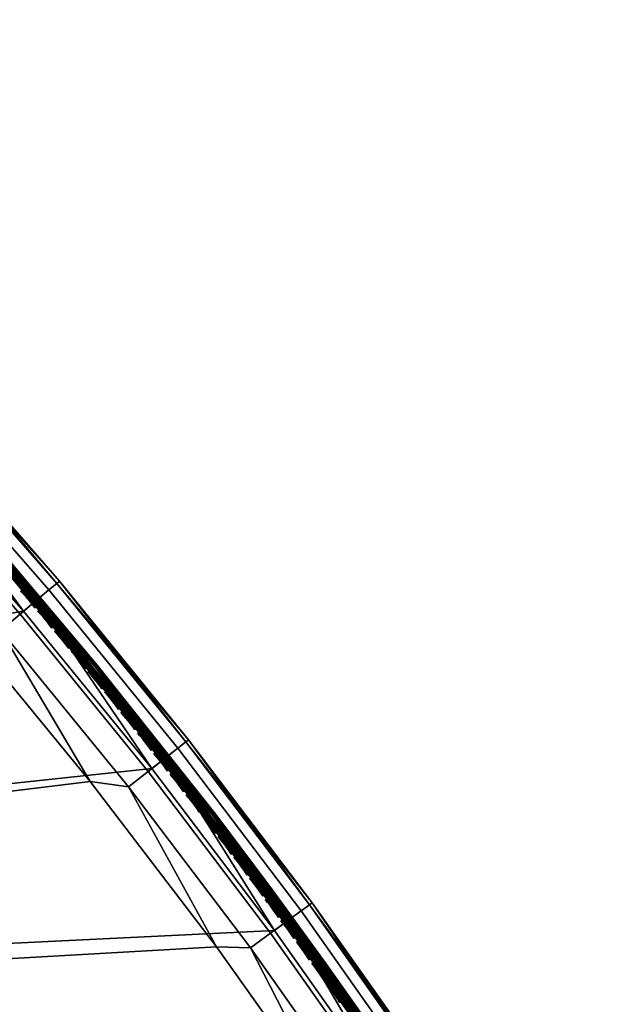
# Model space of a CAD drawing. Header units: inches. Extents: x 0 to 54.6, y -45.5 to 0.
# Tile 438 of 439: x 47.7 to 54.2, y -26.9 to -16.4. Entities that reach past the tile are written whole.
import ezdxf

# ---------------------------------------------------------------- set-up
doc = ezdxf.new("R2010")
doc.units = ezdxf.units.IN
doc.header["$LTSCALE"] = 0.03937
doc.header["$MEASUREMENT"] = 0
for name, color, linetype in [('A-FURN-3-ST', 151, 'Continuous'), ('A-FURN-3-ST-SEAM', 250, 'Continuous'), ('A-FURN-3-STITCH', 15, 'Continuous')]:
    doc.layers.add(name, color=color, linetype=linetype)

msp = doc.modelspace()

# ---------------------------------------------------------------- meshes
at = {"layer": 'A-FURN-3-ST'}
mesh = msp.add_polyface(dxfattribs=at)
corners = [(24.402, -31.097, 17.963), (25.937, -31.96, 18), (24.575, -30.871, 18), (52.331, -29.938, 18), (23.167, -29.841, 18), (21.716, -28.874, 18), (51.113, -28.084, 18), (20.225, -27.969, 18), (49.829, -26.276, 18), (48.481, -24.514, 18), (47.072, -22.802, 18), (45.601, -21.142, 18), (44.073, -19.535, 18), (42.487, -17.984, 18), (40.847, -16.491, 18), (39.155, -15.057, 18), (37.412, -13.685, 18), (35.622, -12.377, 18), (18.696, -27.13, 18), (33.785, -11.133, 18), (31.905, -9.956, 18), (42.081, -16.115, 5.5), (42.055, -16.143, 5.309), (40.431, -14.685, 5.5), (40.11, -15.069, 5), (40.233, -14.922, 5.038), (41.746, -16.487, 5), (41.874, -16.344, 5.038), (41.983, -16.224, 5.146), (40.337, -14.798, 5.146), (41.536, -16.722, 17.963), (39.908, -15.311, 17.963), (42.056, -16.143, 17.185), (42.081, -16.115, 16.9), (40.407, -14.714, 17.185), (40.337, -14.798, 17.45), (41.982, -16.224, 17.45), (40.225, -14.933, 17.678), (41.865, -16.355, 17.678), (40.079, -15.107, 17.853), (41.713, -16.524, 17.853), (24.21, -31.347, 5), (22.823, -30.333, 5), (54.001, -31.534, 5), (52.879, -29.682, 5), (21.394, -29.38, 5), (19.925, -28.489, 5), (51.693, -27.871, 5), (18.419, -27.662, 5), (50.446, -26.102, 5), (49.138, -24.377, 5), (47.77, -22.698, 5), (46.346, -21.068, 5), (44.866, -19.488, 5), (16.879, -26.901, 5), (43.332, -17.96, 5), (38.426, -13.708, 5), (36.696, -12.407, 5), (34.922, -11.167, 5), (33.106, -9.988, 5)]
mesh.append_faces([[corners[k] for k in face] for face in [(0, 1, 2), (2, 3, 4), (4, 3, 5), (5, 6, 7), (7, 6, 8), (7, 8, 9), (9, 10, 7), (7, 10, 11), (7, 11, 12), (12, 13, 7), (7, 13, 14), (7, 14, 15), (15, 16, 7), (7, 16, 17), (7, 17, 18), (18, 17, 19), (18, 19, 20), (21, 22, 23), (24, 25, 26), (26, 25, 27), (28, 27, 25, 29), (14, 30, 31), (14, 31, 15), (32, 33, 34), (32, 34, 35, 36), (36, 35, 37, 38), (38, 37, 39, 40), (40, 39, 31, 30), (41, 42, 43), (44, 42, 45), (44, 45, 46), (44, 46, 47), (47, 46, 48), (47, 48, 49), (49, 48, 50), (50, 48, 51), (51, 48, 52), (52, 48, 53), (53, 48, 54), (53, 54, 55), (55, 54, 26), (26, 54, 24), (24, 54, 56), (56, 54, 57), (57, 54, 58), (58, 54, 59)]])
mesh = msp.add_polyface(dxfattribs=at)
corners = [(50.85, -25.807, 5.5), (50.819, -25.83, 5.309), (49.531, -24.068, 5.5), (49.501, -24.092, 5.309), (48.153, -22.376, 5.5), (48.124, -22.401, 5.309), (46.717, -20.733, 5.5), (46.689, -20.758, 5.309), (46.346, -21.068, 5), (45.003, -19.355, 5.038), (46.488, -20.94, 5.038), (47.77, -22.698, 5), (47.917, -22.575, 5.038), (49.138, -24.377, 5), (49.288, -24.259, 5.038), (50.446, -26.102, 5), (50.731, -25.893, 5.146), (50.6, -25.989, 5.038), (49.416, -24.159, 5.146), (48.041, -22.471, 5.146), (46.608, -20.831, 5.146), (50.85, -25.807, 16.9), (49.531, -24.068, 16.9), (48.153, -22.376, 16.9), (46.717, -20.733, 16.9), (49.829, -26.276, 18), (48.89, -24.572, 17.963), (48.481, -24.514, 18), (47.53, -22.902, 17.963), (47.072, -22.802, 18), (46.113, -21.28, 17.963), (45.601, -21.142, 18), (44.64, -19.708, 17.963), (50.82, -25.829, 17.185), (49.502, -24.092, 17.185), (49.415, -24.16, 17.45), (50.731, -25.894, 17.45), (49.278, -24.268, 17.678), (50.59, -25.997, 17.678), (49.099, -24.408, 17.853), (50.406, -26.132, 17.853), (48.124, -22.401, 17.185), (48.04, -22.471, 17.45), (47.907, -22.584, 17.678), (47.733, -22.731, 17.853), (46.689, -20.758, 17.185), (46.608, -20.832, 17.45), (46.478, -20.949, 17.678), (46.309, -21.102, 17.853)]
mesh.append_faces([[corners[k] for k in face] for face in [(0, 1, 2), (2, 1, 3), (2, 3, 4), (4, 3, 5), (4, 5, 6), (6, 5, 7), (8, 9, 10), (8, 10, 11), (11, 10, 12), (11, 12, 13), (13, 12, 14), (13, 14, 15), (16, 17, 14, 18), (18, 14, 12, 19), (19, 12, 10, 20), (1, 16, 18, 3), (3, 18, 19, 5), (5, 19, 20, 7), (21, 0, 22), (22, 0, 2), (22, 2, 23), (23, 2, 4), (23, 4, 24), (24, 4, 6), (25, 26, 27), (27, 26, 28), (27, 28, 29), (29, 28, 30), (29, 30, 31), (31, 30, 32), (33, 34, 35, 36), (36, 35, 37, 38), (38, 37, 39, 40), (21, 22, 34), (34, 22, 41), (34, 41, 42, 35), (35, 42, 43, 37), (37, 43, 44, 39), (39, 44, 28, 26), (22, 23, 41), (41, 23, 45), (41, 45, 46, 42), (42, 46, 47, 43), (43, 47, 48, 44), (44, 48, 30, 28), (23, 24, 45)]])
mesh = msp.add_polyface(dxfattribs=at)
corners = [(24.575, -30.871, 18), (53.482, -31.834, 18), (52.331, -29.938, 18), (21.716, -28.874, 18), (51.113, -28.084, 18), (53.303, -29.417, 5.5), (53.27, -29.437, 5.309), (52.107, -27.591, 5.5), (52.076, -27.612, 5.309), (50.85, -25.807, 5.5), (50.819, -25.83, 5.309), (50.446, -26.102, 5), (49.288, -24.259, 5.038), (50.6, -25.989, 5.038), (51.693, -27.871, 5), (51.852, -27.764, 5.038), (52.879, -29.682, 5), (53.041, -29.581, 5.038), (54.001, -31.534, 5), (54.167, -31.438, 5.038), (53.178, -29.494, 5.146), (51.986, -27.673, 5.146), (50.731, -25.893, 5.146), (53.303, -29.417, 16.9), (52.107, -27.591, 16.9), (50.85, -25.807, 16.9), (53.667, -31.726, 17.979), (52.613, -29.851, 17.963), (51.433, -28.049, 17.963), (52.837, -29.71, 17.853), (51.653, -27.9, 17.853), (53.03, -29.588, 17.678), (51.841, -27.772, 17.678), (53.178, -29.495, 17.45), (51.986, -27.674, 17.45), (53.271, -29.437, 17.185), (52.076, -27.612, 17.185), (53.846, -31.623, 17.916), (54.01, -31.528, 17.814), (50.82, -25.829, 17.185), (50.731, -25.894, 17.45), (50.59, -25.997, 17.678), (50.406, -26.132, 17.853), (50.192, -26.289, 17.963), (49.829, -26.276, 18), (48.89, -24.572, 17.963), (49.502, -24.092, 17.185), (49.099, -24.408, 17.853), (22.823, -30.333, 5)]
mesh.append_faces([[corners[k] for k in face] for face in [(0, 1, 2), (3, 2, 4), (5, 6, 7), (7, 6, 8), (7, 8, 9), (9, 8, 10), (11, 12, 13), (11, 13, 14), (14, 13, 15), (14, 15, 16), (16, 15, 17), (16, 17, 18), (19, 17, 20), (20, 17, 15, 21), (21, 15, 13, 22), (8, 6, 20, 21), (8, 21, 22, 10), (23, 5, 24), (24, 5, 7), (24, 7, 25), (25, 7, 9), (1, 26, 2), (2, 26, 27), (2, 27, 28), (28, 27, 29, 30), (30, 29, 31, 32), (32, 31, 33, 34), (34, 33, 35, 36), (36, 35, 23), (26, 37, 27), (27, 37, 29), (29, 38, 31), (23, 24, 36), (36, 24, 39), (36, 39, 40, 34), (34, 40, 41, 32), (32, 41, 42, 30), (30, 42, 43, 28), (28, 43, 4), (4, 43, 44), (44, 43, 45), (24, 25, 39), (39, 25, 46), (42, 47, 45, 43), (4, 2, 28), (18, 48, 16)]])
at = {"layer": 'A-FURN-3-ST-SEAM'}
mesh = msp.add_polyface(dxfattribs=at)
corners = [(44.996, -19.361, 17.727), (45.834, -20.269, 17.721), (46.481, -20.945, 17.727), (47.195, -21.777, 17.721), (47.909, -22.58, 17.727), (48.499, -23.32, 17.721), (49.28, -24.264, 17.727), (49.746, -24.895, 17.721), (49.246, -24.29, 17.671), (49.728, -24.909, 17.69), (48.481, -23.334, 17.69), (47.876, -22.608, 17.671), (47.177, -21.792, 17.69), (46.449, -20.974, 17.671), (45.817, -20.285, 17.69), (44.965, -19.391, 17.671), (45.823, -20.279, 17.708), (47.184, -21.786, 17.708), (48.488, -23.329, 17.708), (49.734, -24.903, 17.708), (46.49, -20.936, 17.628), (45.878, -20.228, 17.642), (47.241, -21.737, 17.642), (47.919, -22.572, 17.628), (48.546, -23.282, 17.642), (49.291, -24.255, 17.628), (49.794, -24.858, 17.642), (50.603, -25.986, 17.628), (50.592, -25.994, 17.727), (49.782, -24.867, 17.723), (48.534, -23.291, 17.723), (47.229, -21.747, 17.723), (45.867, -20.238, 17.723), (45.885, -20.222, 17.702), (47.247, -21.732, 17.702), (48.553, -23.276, 17.702), (49.801, -24.853, 17.702), (45.889, -20.218, 17.671), (47.251, -21.728, 17.671), (48.557, -23.273, 17.671), (49.806, -24.849, 17.671), (45.821, -20.281, 17.652), (47.181, -21.789, 17.652), (48.485, -23.331, 17.652), (49.732, -24.905, 17.652), (49.756, -24.887, 17.629), (48.509, -23.312, 17.629), (47.204, -21.769, 17.629), (45.843, -20.26, 17.629), (45.006, -19.352, 17.628), (45.83, -20.272, 17.638), (47.191, -21.78, 17.638), (48.496, -23.323, 17.638), (49.742, -24.898, 17.638)]
mesh.append_faces([[corners[k] for k in face] for face in [(0, 1, 2), (2, 1, 3), (2, 3, 4), (4, 3, 5), (4, 5, 6), (6, 5, 7), (8, 9, 10), (8, 10, 11), (11, 10, 12), (11, 12, 13), (13, 12, 14), (13, 14, 15), (16, 14, 12, 17), (17, 12, 10, 18), (18, 10, 9, 19), (1, 16, 17, 3), (3, 17, 18, 5), (5, 18, 19, 7), (20, 21, 22), (20, 22, 23), (23, 22, 24), (23, 24, 25), (25, 24, 26), (25, 26, 27), (28, 29, 6), (6, 29, 30), (6, 30, 4), (4, 30, 31), (4, 31, 2), (2, 31, 32), (2, 32, 0), (33, 32, 31, 34), (34, 31, 30, 35), (35, 30, 29, 36), (37, 33, 34, 38), (38, 34, 35, 39), (39, 35, 36, 40), (21, 37, 38, 22), (22, 38, 39, 24), (24, 39, 40, 26), (15, 41, 13), (13, 41, 42), (13, 42, 11), (11, 42, 43), (11, 43, 8), (8, 43, 44), (27, 45, 25), (25, 45, 46), (25, 46, 23), (23, 46, 47), (23, 47, 20), (20, 47, 48), (20, 48, 49), (50, 48, 47, 51), (51, 47, 46, 52), (52, 46, 45, 53), (41, 50, 51, 42), (42, 51, 52, 43), (43, 52, 53, 44)]])
mesh = msp.add_polyface(dxfattribs=at)
corners = [(49.28, -24.264, 17.727), (49.746, -24.895, 17.721), (50.592, -25.994, 17.727), (50.934, -26.498, 17.721), (51.843, -27.768, 17.727), (52.063, -28.127, 17.721), (53.032, -29.585, 17.727), (52.996, -29.607, 17.671), (52.044, -28.14, 17.69), (51.808, -27.792, 17.671), (50.915, -26.511, 17.69), (50.557, -26.019, 17.671), (49.728, -24.909, 17.69), (49.246, -24.29, 17.671), (49.734, -24.903, 17.708), (50.922, -26.507, 17.708), (52.051, -28.135, 17.708), (50.603, -25.986, 17.628), (49.794, -24.858, 17.642), (50.396, -25.657, 17.642), (50.984, -26.463, 17.642), (50.408, -25.649, 17.671), (50.995, -26.455, 17.671), (50.403, -25.652, 17.702), (50.99, -26.458, 17.702), (50.384, -25.666, 17.723), (50.971, -26.472, 17.723), (49.782, -24.867, 17.723), (51.544, -27.284, 17.723), (51.563, -27.271, 17.702), (51.568, -27.267, 17.671), (51.556, -27.275, 17.642), (51.854, -27.76, 17.628), (52.114, -28.094, 17.642), (52.656, -28.918, 17.642), (52.126, -28.086, 17.671), (52.668, -28.91, 17.671), (52.121, -28.089, 17.702), (52.663, -28.913, 17.702), (52.101, -28.102, 17.723), (52.643, -28.926, 17.723), (53.044, -29.577, 17.628), (49.801, -24.853, 17.702), (49.806, -24.849, 17.671), (49.732, -24.905, 17.652), (50.92, -26.508, 17.652), (52.048, -28.137, 17.652), (52.59, -28.96, 17.652), (52.059, -28.13, 17.638), (52.601, -28.953, 17.638), (52.074, -28.12, 17.629), (52.616, -28.944, 17.629), (50.945, -26.491, 17.629), (49.756, -24.887, 17.629), (49.742, -24.898, 17.638), (50.93, -26.501, 17.638)]
mesh.append_faces([[corners[k] for k in face] for face in [(0, 1, 2), (2, 1, 3), (2, 3, 4), (4, 3, 5), (4, 5, 6), (7, 8, 9), (9, 8, 10), (9, 10, 11), (11, 10, 12), (11, 12, 13), (14, 12, 10, 15), (15, 10, 8, 16), (1, 14, 15, 3), (3, 15, 16, 5), (17, 18, 19), (17, 19, 20), (20, 19, 21, 22), (22, 21, 23, 24), (24, 23, 25, 26), (26, 25, 2), (2, 25, 27), (2, 4, 26), (26, 4, 28), (26, 28, 29, 24), (24, 29, 30, 22), (22, 30, 31, 20), (20, 31, 32), (32, 31, 33), (32, 33, 34), (34, 33, 35, 36), (36, 35, 37, 38), (38, 37, 39, 40), (40, 39, 4), (4, 39, 28), (4, 6, 40), (41, 32, 34), (32, 17, 20), (42, 27, 25, 23), (43, 42, 23, 21), (18, 43, 21, 19), (39, 37, 29, 28), (37, 35, 30, 29), (35, 33, 31, 30), (13, 44, 11), (11, 44, 45), (11, 45, 9), (9, 45, 46), (9, 46, 47), (47, 46, 48, 49), (49, 48, 50, 51), (51, 50, 32), (32, 50, 52), (32, 52, 17), (17, 52, 53), (32, 41, 51), (54, 53, 52, 55), (55, 52, 50, 48), (44, 54, 55, 45), (45, 55, 48, 46)]])
at = {"layer": 'A-FURN-3-STITCH'}
mesh = msp.add_polyface(dxfattribs=at)
corners = [(47.891, -22.663, 17.725), (47.869, -22.632, 17.732), (47.872, -22.629, 17.735), (47.893, -22.662, 17.724), (47.876, -22.626, 17.733), (47.897, -22.659, 17.722), (47.876, -22.626, 17.728), (47.899, -22.657, 17.721), (47.845, -22.601, 17.736), (47.848, -22.599, 17.739), (47.852, -22.596, 17.737), (47.853, -22.595, 17.732), (47.821, -22.571, 17.737), (47.824, -22.568, 17.74), (47.827, -22.565, 17.738), (47.828, -22.565, 17.733), (47.795, -22.542, 17.736), (47.798, -22.539, 17.739), (47.802, -22.536, 17.737), (47.802, -22.535, 17.731), (47.768, -22.513, 17.731), (47.772, -22.51, 17.734), (47.775, -22.507, 17.732), (47.776, -22.507, 17.727), (47.741, -22.486, 17.724), (47.743, -22.484, 17.723), (47.747, -22.481, 17.721), (47.749, -22.48, 17.72), (48.049, -22.847, 17.732), (48.025, -22.816, 17.736), (48.029, -22.813, 17.739), (48.052, -22.844, 17.735), (48.032, -22.81, 17.737), (48.056, -22.841, 17.733), (48.033, -22.81, 17.732), (48.056, -22.84, 17.728), (48.001, -22.785, 17.737), (48.004, -22.783, 17.74), (48.008, -22.779, 17.738), (48.008, -22.779, 17.733), (47.975, -22.756, 17.736), (47.979, -22.753, 17.739), (47.982, -22.75, 17.737), (47.983, -22.75, 17.731), (47.949, -22.727, 17.731), (47.952, -22.724, 17.734), (47.956, -22.721, 17.732), (47.956, -22.721, 17.727), (47.922, -22.7, 17.724), (47.924, -22.698, 17.723), (47.928, -22.695, 17.721), (47.929, -22.694, 17.72)]
mesh.append_faces([[corners[k] for k in face] for face in [(0, 1, 2, 3), (3, 2, 4, 5), (5, 4, 6, 7), (1, 8, 9, 2), (2, 9, 10, 4), (4, 10, 11, 6), (8, 12, 13, 9), (9, 13, 14, 10), (10, 14, 15, 11), (12, 16, 17, 13), (13, 17, 18, 14), (14, 18, 19, 15), (16, 20, 21, 17), (17, 21, 22, 18), (18, 22, 23, 19), (20, 24, 25, 21), (21, 25, 26, 22), (22, 26, 27, 23), (28, 29, 30, 31), (31, 30, 32, 33), (33, 32, 34, 35), (29, 36, 37, 30), (30, 37, 38, 32), (32, 38, 39, 34), (36, 40, 41, 37), (37, 41, 42, 38), (38, 42, 43, 39), (40, 44, 45, 41), (41, 45, 46, 42), (42, 46, 47, 43), (44, 48, 49, 45), (45, 49, 50, 46), (46, 50, 51, 47)]])
mesh = msp.add_polyface(dxfattribs=at)
corners = [(48.071, -22.878, 17.725), (48.049, -22.847, 17.732), (48.052, -22.844, 17.735), (48.073, -22.876, 17.724), (48.056, -22.841, 17.733), (48.077, -22.873, 17.722), (48.056, -22.84, 17.728), (48.079, -22.872, 17.721), (48.25, -23.093, 17.725), (48.228, -23.062, 17.732), (48.231, -23.059, 17.735), (48.252, -23.092, 17.724), (48.235, -23.056, 17.733), (48.256, -23.089, 17.722), (48.235, -23.056, 17.728), (48.258, -23.087, 17.721), (48.205, -23.031, 17.736), (48.208, -23.028, 17.739), (48.212, -23.025, 17.737), (48.212, -23.025, 17.732), (48.18, -23, 17.737), (48.183, -22.998, 17.74), (48.187, -22.995, 17.738), (48.188, -22.994, 17.733), (48.155, -22.971, 17.736), (48.158, -22.968, 17.739), (48.162, -22.965, 17.737), (48.162, -22.965, 17.731), (48.129, -22.942, 17.731), (48.132, -22.939, 17.734), (48.136, -22.936, 17.732), (48.136, -22.936, 17.727), (48.102, -22.914, 17.724), (48.104, -22.913, 17.723), (48.107, -22.91, 17.721), (48.109, -22.908, 17.72), (48.386, -23.244, 17.739), (48.362, -23.213, 17.74), (48.365, -23.21, 17.738), (48.39, -23.241, 17.737), (48.366, -23.21, 17.733), (48.39, -23.241, 17.732), (48.359, -23.216, 17.737), (48.333, -23.186, 17.736), (48.336, -23.184, 17.739), (48.34, -23.181, 17.737), (48.341, -23.18, 17.731), (48.307, -23.157, 17.731), (48.31, -23.155, 17.734), (48.314, -23.152, 17.732), (48.315, -23.151, 17.727), (48.281, -23.13, 17.724), (48.282, -23.128, 17.723), (48.286, -23.125, 17.721), (48.288, -23.124, 17.72)]
mesh.append_faces([[corners[k] for k in face] for face in [(0, 1, 2, 3), (3, 2, 4, 5), (5, 4, 6, 7), (8, 9, 10, 11), (11, 10, 12, 13), (13, 12, 14, 15), (9, 16, 17, 10), (10, 17, 18, 12), (12, 18, 19, 14), (16, 20, 21, 17), (17, 21, 22, 18), (18, 22, 23, 19), (20, 24, 25, 21), (21, 25, 26, 22), (22, 26, 27, 23), (24, 28, 29, 25), (25, 29, 30, 26), (26, 30, 31, 27), (28, 32, 33, 29), (29, 33, 34, 30), (30, 34, 35, 31), (36, 37, 38, 39), (39, 38, 40, 41), (42, 43, 44, 37), (37, 44, 45, 38), (38, 45, 46, 40), (43, 47, 48, 44), (44, 48, 49, 45), (45, 49, 50, 46), (47, 51, 52, 48), (48, 52, 53, 49), (49, 53, 54, 50)]])
mesh = msp.add_polyface(dxfattribs=at)
corners = [(48.428, -23.309, 17.725), (48.406, -23.278, 17.732), (48.409, -23.275, 17.735), (48.43, -23.308, 17.724), (48.413, -23.272, 17.733), (48.434, -23.305, 17.722), (48.413, -23.272, 17.728), (48.435, -23.303, 17.721), (48.383, -23.247, 17.736), (48.386, -23.244, 17.739), (48.39, -23.241, 17.737), (48.39, -23.241, 17.732), (48.359, -23.216, 17.737), (48.362, -23.213, 17.74), (48.605, -23.526, 17.725), (48.583, -23.495, 17.732), (48.586, -23.492, 17.735), (48.607, -23.525, 17.724), (48.59, -23.489, 17.733), (48.611, -23.522, 17.722), (48.591, -23.489, 17.728), (48.612, -23.52, 17.721), (48.56, -23.463, 17.736), (48.563, -23.461, 17.739), (48.567, -23.458, 17.737), (48.568, -23.457, 17.732), (48.536, -23.433, 17.737), (48.539, -23.43, 17.74), (48.543, -23.427, 17.738), (48.543, -23.427, 17.733), (48.511, -23.403, 17.736), (48.514, -23.4, 17.739), (48.518, -23.397, 17.737), (48.518, -23.397, 17.731), (48.485, -23.374, 17.731), (48.488, -23.371, 17.734), (48.492, -23.368, 17.732), (48.492, -23.368, 17.727), (48.458, -23.346, 17.724), (48.46, -23.345, 17.723), (48.464, -23.342, 17.721), (48.466, -23.34, 17.72), (48.716, -23.647, 17.74), (48.691, -23.617, 17.739), (48.694, -23.614, 17.737), (48.719, -23.645, 17.738), (48.695, -23.614, 17.731), (48.72, -23.644, 17.733), (48.687, -23.62, 17.736), (48.662, -23.591, 17.731), (48.665, -23.588, 17.734), (48.669, -23.585, 17.732), (48.669, -23.585, 17.727), (48.635, -23.563, 17.724), (48.637, -23.562, 17.723), (48.641, -23.559, 17.721), (48.643, -23.557, 17.72)]
mesh.append_faces([[corners[k] for k in face] for face in [(0, 1, 2, 3), (3, 2, 4, 5), (5, 4, 6, 7), (1, 8, 9, 2), (2, 9, 10, 4), (4, 10, 11, 6), (8, 12, 13, 9), (14, 15, 16, 17), (17, 16, 18, 19), (19, 18, 20, 21), (15, 22, 23, 16), (16, 23, 24, 18), (18, 24, 25, 20), (22, 26, 27, 23), (23, 27, 28, 24), (24, 28, 29, 25), (26, 30, 31, 27), (27, 31, 32, 28), (28, 32, 33, 29), (30, 34, 35, 31), (31, 35, 36, 32), (32, 36, 37, 33), (34, 38, 39, 35), (35, 39, 40, 36), (36, 40, 41, 37), (42, 43, 44, 45), (45, 44, 46, 47), (48, 49, 50, 43), (43, 50, 51, 44), (44, 51, 52, 46), (49, 53, 54, 50), (50, 54, 55, 51), (51, 55, 56, 52)]])
mesh = msp.add_polyface(dxfattribs=at)
corners = [(48.781, -23.744, 17.725), (48.759, -23.712, 17.732), (48.763, -23.71, 17.735), (48.783, -23.743, 17.724), (48.766, -23.707, 17.733), (48.787, -23.74, 17.722), (48.767, -23.706, 17.728), (48.789, -23.738, 17.721), (48.736, -23.681, 17.736), (48.74, -23.678, 17.739), (48.743, -23.675, 17.737), (48.744, -23.675, 17.732), (48.712, -23.65, 17.737), (48.716, -23.647, 17.74), (48.719, -23.645, 17.738), (48.72, -23.644, 17.733), (48.687, -23.62, 17.736), (48.691, -23.617, 17.739), (48.956, -23.963, 17.725), (48.935, -23.931, 17.732), (48.938, -23.928, 17.735), (48.958, -23.961, 17.724), (48.942, -23.925, 17.733), (48.962, -23.958, 17.722), (48.942, -23.925, 17.728), (48.964, -23.957, 17.721), (48.912, -23.899, 17.736), (48.915, -23.897, 17.739), (48.919, -23.894, 17.737), (48.919, -23.893, 17.732), (48.888, -23.868, 17.737), (48.891, -23.866, 17.74), (48.895, -23.863, 17.738), (48.895, -23.862, 17.733), (48.863, -23.838, 17.736), (48.866, -23.836, 17.739), (48.87, -23.833, 17.737), (48.87, -23.832, 17.731), (48.837, -23.809, 17.731), (48.841, -23.806, 17.734), (48.844, -23.803, 17.732), (48.845, -23.803, 17.727), (48.811, -23.781, 17.724), (48.813, -23.779, 17.723), (48.817, -23.776, 17.721), (48.819, -23.775, 17.72), (49.041, -24.054, 17.739), (49.015, -24.025, 17.734), (49.019, -24.022, 17.732), (49.045, -24.052, 17.737), (49.02, -24.022, 17.727), (49.045, -24.051, 17.731), (49.012, -24.028, 17.731), (48.986, -24, 17.724), (48.988, -23.998, 17.723), (48.992, -23.995, 17.721), (48.993, -23.994, 17.72)]
mesh.append_faces([[corners[k] for k in face] for face in [(0, 1, 2, 3), (3, 2, 4, 5), (5, 4, 6, 7), (1, 8, 9, 2), (2, 9, 10, 4), (4, 10, 11, 6), (8, 12, 13, 9), (9, 13, 14, 10), (10, 14, 15, 11), (12, 16, 17, 13), (18, 19, 20, 21), (21, 20, 22, 23), (23, 22, 24, 25), (19, 26, 27, 20), (20, 27, 28, 22), (22, 28, 29, 24), (26, 30, 31, 27), (27, 31, 32, 28), (28, 32, 33, 29), (30, 34, 35, 31), (31, 35, 36, 32), (32, 36, 37, 33), (34, 38, 39, 35), (35, 39, 40, 36), (36, 40, 41, 37), (38, 42, 43, 39), (39, 43, 44, 40), (40, 44, 45, 41), (46, 47, 48, 49), (49, 48, 50, 51), (52, 53, 54, 47), (47, 54, 55, 48), (48, 55, 56, 50)]])
mesh = msp.add_polyface(dxfattribs=at)
corners = [(49.13, -24.182, 17.725), (49.109, -24.15, 17.732), (49.112, -24.147, 17.735), (49.132, -24.18, 17.724), (49.116, -24.144, 17.733), (49.136, -24.178, 17.722), (49.116, -24.144, 17.728), (49.138, -24.176, 17.721), (49.086, -24.118, 17.736), (49.089, -24.116, 17.739), (49.093, -24.113, 17.737), (49.094, -24.112, 17.732), (49.062, -24.087, 17.737), (49.066, -24.085, 17.74), (49.069, -24.082, 17.738), (49.07, -24.081, 17.733), (49.038, -24.057, 17.736), (49.041, -24.054, 17.739), (49.045, -24.052, 17.737), (49.045, -24.051, 17.731), (49.012, -24.028, 17.731), (49.015, -24.025, 17.734), (49.303, -24.402, 17.725), (49.282, -24.37, 17.732), (49.285, -24.367, 17.735), (49.305, -24.401, 17.724), (49.289, -24.364, 17.733), (49.309, -24.398, 17.722), (49.289, -24.364, 17.728), (49.311, -24.396, 17.721), (49.259, -24.338, 17.736), (49.263, -24.336, 17.739), (49.266, -24.333, 17.737), (49.267, -24.332, 17.732), (49.236, -24.307, 17.737), (49.239, -24.304, 17.74), (49.243, -24.302, 17.738), (49.243, -24.301, 17.733), (49.211, -24.277, 17.736), (49.215, -24.274, 17.739), (49.218, -24.271, 17.737), (49.219, -24.271, 17.731), (49.186, -24.247, 17.731), (49.189, -24.245, 17.734), (49.193, -24.242, 17.732), (49.193, -24.241, 17.727), (49.16, -24.219, 17.724), (49.162, -24.218, 17.723), (49.165, -24.215, 17.721), (49.167, -24.213, 17.72), (49.362, -24.465, 17.734), (49.335, -24.438, 17.723), (49.338, -24.435, 17.721), (49.366, -24.462, 17.732), (49.34, -24.433, 17.72), (49.366, -24.462, 17.727)]
mesh.append_faces([[corners[k] for k in face] for face in [(0, 1, 2, 3), (3, 2, 4, 5), (5, 4, 6, 7), (1, 8, 9, 2), (2, 9, 10, 4), (4, 10, 11, 6), (8, 12, 13, 9), (9, 13, 14, 10), (10, 14, 15, 11), (12, 16, 17, 13), (13, 17, 18, 14), (14, 18, 19, 15), (16, 20, 21, 17), (22, 23, 24, 25), (25, 24, 26, 27), (27, 26, 28, 29), (23, 30, 31, 24), (24, 31, 32, 26), (26, 32, 33, 28), (30, 34, 35, 31), (31, 35, 36, 32), (32, 36, 37, 33), (34, 38, 39, 35), (35, 39, 40, 36), (36, 40, 41, 37), (38, 42, 43, 39), (39, 43, 44, 40), (40, 44, 45, 41), (42, 46, 47, 43), (43, 47, 48, 44), (44, 48, 49, 45), (50, 51, 52, 53), (53, 52, 54, 55)]])
mesh = msp.add_polyface(dxfattribs=at)
corners = [(49.475, -24.623, 17.725), (49.454, -24.591, 17.732), (49.457, -24.588, 17.735), (49.477, -24.621, 17.724), (49.461, -24.585, 17.733), (49.481, -24.618, 17.722), (49.462, -24.585, 17.728), (49.483, -24.617, 17.721), (49.432, -24.559, 17.736), (49.435, -24.556, 17.739), (49.439, -24.553, 17.737), (49.439, -24.553, 17.732), (49.408, -24.528, 17.737), (49.412, -24.525, 17.74), (49.415, -24.522, 17.738), (49.416, -24.522, 17.733), (49.384, -24.497, 17.736), (49.387, -24.495, 17.739), (49.391, -24.492, 17.737), (49.391, -24.491, 17.731), (49.359, -24.468, 17.731), (49.362, -24.465, 17.734), (49.366, -24.462, 17.732), (49.366, -24.462, 17.727), (49.333, -24.439, 17.724), (49.335, -24.438, 17.723), (49.652, -24.84, 17.722), (49.633, -24.807, 17.733), (49.633, -24.806, 17.728), (49.654, -24.839, 17.721), (49.625, -24.812, 17.732), (49.603, -24.78, 17.736), (49.607, -24.778, 17.739), (49.629, -24.81, 17.735), (49.61, -24.775, 17.737), (49.611, -24.774, 17.732), (49.58, -24.749, 17.737), (49.583, -24.746, 17.74), (49.587, -24.743, 17.738), (49.587, -24.743, 17.733), (49.556, -24.718, 17.736), (49.559, -24.716, 17.739), (49.563, -24.713, 17.737), (49.563, -24.713, 17.731), (49.53, -24.689, 17.731), (49.534, -24.686, 17.734), (49.538, -24.683, 17.732), (49.538, -24.683, 17.727), (49.505, -24.66, 17.724), (49.507, -24.659, 17.723), (49.51, -24.656, 17.721), (49.512, -24.654, 17.72)]
mesh.append_faces([[corners[k] for k in face] for face in [(0, 1, 2, 3), (3, 2, 4, 5), (5, 4, 6, 7), (1, 8, 9, 2), (2, 9, 10, 4), (4, 10, 11, 6), (8, 12, 13, 9), (9, 13, 14, 10), (10, 14, 15, 11), (12, 16, 17, 13), (13, 17, 18, 14), (14, 18, 19, 15), (16, 20, 21, 17), (17, 21, 22, 18), (18, 22, 23, 19), (20, 24, 25, 21), (26, 27, 28, 29), (30, 31, 32, 33), (33, 32, 34, 27), (27, 34, 35, 28), (31, 36, 37, 32), (32, 37, 38, 34), (34, 38, 39, 35), (36, 40, 41, 37), (37, 41, 42, 38), (38, 42, 43, 39), (40, 44, 45, 41), (41, 45, 46, 42), (42, 46, 47, 43), (44, 48, 49, 45), (45, 49, 50, 46), (46, 50, 51, 47)]])
mesh = msp.add_polyface(dxfattribs=at)
corners = [(49.646, -24.844, 17.725), (49.625, -24.812, 17.732), (49.629, -24.81, 17.735), (49.648, -24.843, 17.724), (49.633, -24.807, 17.733), (49.652, -24.84, 17.722), (49.817, -25.067, 17.725), (49.796, -25.034, 17.732), (49.799, -25.032, 17.735), (49.818, -25.065, 17.724), (49.803, -25.029, 17.733), (49.822, -25.062, 17.722), (49.803, -25.029, 17.728), (49.824, -25.061, 17.721), (49.774, -25.002, 17.736), (49.777, -25, 17.739), (49.781, -24.997, 17.737), (49.781, -24.997, 17.732), (49.75, -24.971, 17.737), (49.754, -24.968, 17.74), (49.758, -24.966, 17.738), (49.758, -24.965, 17.733), (49.726, -24.94, 17.736), (49.73, -24.938, 17.739), (49.733, -24.935, 17.737), (49.734, -24.935, 17.731), (49.701, -24.911, 17.731), (49.705, -24.908, 17.734), (49.708, -24.905, 17.732), (49.709, -24.905, 17.727), (49.676, -24.882, 17.724), (49.677, -24.88, 17.723), (49.681, -24.878, 17.721), (49.683, -24.876, 17.72), (49.972, -25.252, 17.733), (49.95, -25.22, 17.737), (49.951, -25.22, 17.732), (49.973, -25.252, 17.728), (49.943, -25.225, 17.736), (49.92, -25.194, 17.737), (49.923, -25.191, 17.74), (49.946, -25.223, 17.739), (49.927, -25.188, 17.738), (49.928, -25.188, 17.733), (49.896, -25.163, 17.736), (49.899, -25.16, 17.739), (49.903, -25.158, 17.737), (49.904, -25.157, 17.731), (49.871, -25.133, 17.731), (49.874, -25.131, 17.734), (49.878, -25.128, 17.732), (49.879, -25.127, 17.727), (49.846, -25.104, 17.724), (49.847, -25.103, 17.723), (49.851, -25.1, 17.721), (49.853, -25.099, 17.72)]
mesh.append_faces([[corners[k] for k in face] for face in [(0, 1, 2, 3), (3, 2, 4, 5), (6, 7, 8, 9), (9, 8, 10, 11), (11, 10, 12, 13), (7, 14, 15, 8), (8, 15, 16, 10), (10, 16, 17, 12), (14, 18, 19, 15), (15, 19, 20, 16), (16, 20, 21, 17), (18, 22, 23, 19), (19, 23, 24, 20), (20, 24, 25, 21), (22, 26, 27, 23), (23, 27, 28, 24), (24, 28, 29, 25), (26, 30, 31, 27), (27, 31, 32, 28), (28, 32, 33, 29), (34, 35, 36, 37), (38, 39, 40, 41), (41, 40, 42, 35), (35, 42, 43, 36), (39, 44, 45, 40), (40, 45, 46, 42), (42, 46, 47, 43), (44, 48, 49, 45), (45, 49, 50, 46), (46, 50, 51, 47), (48, 52, 53, 49), (49, 53, 54, 50), (50, 54, 55, 51)]])
mesh = msp.add_polyface(dxfattribs=at)
corners = [(49.986, -25.29, 17.725), (49.965, -25.257, 17.732), (49.968, -25.255, 17.735), (49.988, -25.289, 17.724), (49.972, -25.252, 17.733), (49.991, -25.286, 17.722), (49.973, -25.252, 17.728), (49.993, -25.284, 17.721), (49.943, -25.225, 17.736), (49.946, -25.223, 17.739), (49.95, -25.22, 17.737), (50.154, -25.514, 17.725), (50.133, -25.481, 17.732), (50.137, -25.479, 17.735), (50.156, -25.512, 17.724), (50.14, -25.476, 17.733), (50.16, -25.51, 17.722), (50.141, -25.476, 17.728), (50.161, -25.508, 17.721), (50.111, -25.449, 17.736), (50.115, -25.447, 17.739), (50.119, -25.444, 17.737), (50.119, -25.443, 17.732), (50.088, -25.417, 17.737), (50.092, -25.415, 17.74), (50.096, -25.412, 17.738), (50.096, -25.412, 17.733), (50.065, -25.386, 17.736), (50.068, -25.384, 17.739), (50.072, -25.381, 17.737), (50.072, -25.381, 17.731), (50.04, -25.357, 17.731), (50.043, -25.354, 17.734), (50.047, -25.351, 17.732), (50.048, -25.351, 17.727), (50.014, -25.328, 17.724), (50.016, -25.326, 17.723), (50.02, -25.323, 17.721), (50.022, -25.322, 17.72), (50.286, -25.668, 17.737), (50.263, -25.636, 17.738), (50.264, -25.636, 17.733), (50.286, -25.668, 17.732), (50.256, -25.642, 17.737), (50.232, -25.611, 17.736), (50.236, -25.608, 17.739), (50.259, -25.639, 17.74), (50.239, -25.605, 17.737), (50.24, -25.605, 17.731), (50.208, -25.581, 17.731), (50.211, -25.578, 17.734), (50.215, -25.575, 17.732), (50.215, -25.575, 17.727), (50.182, -25.552, 17.724), (50.184, -25.55, 17.723), (50.188, -25.547, 17.721), (50.19, -25.546, 17.72)]
mesh.append_faces([[corners[k] for k in face] for face in [(0, 1, 2, 3), (3, 2, 4, 5), (5, 4, 6, 7), (1, 8, 9, 2), (2, 9, 10, 4), (11, 12, 13, 14), (14, 13, 15, 16), (16, 15, 17, 18), (12, 19, 20, 13), (13, 20, 21, 15), (15, 21, 22, 17), (19, 23, 24, 20), (20, 24, 25, 21), (21, 25, 26, 22), (23, 27, 28, 24), (24, 28, 29, 25), (25, 29, 30, 26), (27, 31, 32, 28), (28, 32, 33, 29), (29, 33, 34, 30), (31, 35, 36, 32), (32, 36, 37, 33), (33, 37, 38, 34), (39, 40, 41, 42), (43, 44, 45, 46), (46, 45, 47, 40), (40, 47, 48, 41), (44, 49, 50, 45), (45, 50, 51, 47), (47, 51, 52, 48), (49, 53, 54, 50), (50, 54, 55, 51), (51, 55, 56, 52)]])
mesh = msp.add_polyface(dxfattribs=at)
corners = [(50.321, -25.738, 17.725), (50.3, -25.706, 17.732), (50.304, -25.703, 17.735), (50.323, -25.737, 17.724), (50.308, -25.7, 17.733), (50.327, -25.734, 17.722), (50.308, -25.7, 17.728), (50.329, -25.733, 17.721), (50.279, -25.673, 17.736), (50.282, -25.671, 17.739), (50.286, -25.668, 17.737), (50.286, -25.668, 17.732), (50.256, -25.642, 17.737), (50.259, -25.639, 17.74), (50.263, -25.636, 17.738), (50.487, -25.964, 17.725), (50.467, -25.931, 17.732), (50.47, -25.929, 17.735), (50.489, -25.962, 17.724), (50.474, -25.926, 17.733), (50.493, -25.96, 17.722), (50.474, -25.925, 17.728), (50.495, -25.958, 17.721), (50.445, -25.899, 17.736), (50.449, -25.896, 17.739), (50.452, -25.893, 17.737), (50.453, -25.893, 17.732), (50.423, -25.867, 17.737), (50.426, -25.864, 17.74), (50.43, -25.862, 17.738), (50.43, -25.861, 17.733), (50.399, -25.836, 17.736), (50.402, -25.833, 17.739), (50.406, -25.83, 17.737), (50.407, -25.83, 17.731), (50.374, -25.806, 17.731), (50.378, -25.803, 17.734), (50.382, -25.8, 17.732), (50.382, -25.8, 17.727), (50.349, -25.776, 17.724), (50.351, -25.775, 17.723), (50.355, -25.772, 17.721), (50.357, -25.771, 17.72), (50.595, -26.087, 17.738), (50.572, -26.056, 17.737), (50.572, -26.056, 17.731), (50.596, -26.087, 17.733), (50.565, -26.061, 17.736), (50.54, -26.031, 17.731), (50.544, -26.029, 17.734), (50.568, -26.059, 17.739), (50.548, -26.026, 17.732), (50.548, -26.026, 17.727), (50.515, -26.002, 17.724), (50.517, -26.001, 17.723), (50.521, -25.998, 17.721), (50.523, -25.996, 17.72)]
mesh.append_faces([[corners[k] for k in face] for face in [(0, 1, 2, 3), (3, 2, 4, 5), (5, 4, 6, 7), (1, 8, 9, 2), (2, 9, 10, 4), (4, 10, 11, 6), (8, 12, 13, 9), (9, 13, 14, 10), (15, 16, 17, 18), (18, 17, 19, 20), (20, 19, 21, 22), (16, 23, 24, 17), (17, 24, 25, 19), (19, 25, 26, 21), (23, 27, 28, 24), (24, 28, 29, 25), (25, 29, 30, 26), (27, 31, 32, 28), (28, 32, 33, 29), (29, 33, 34, 30), (31, 35, 36, 32), (32, 36, 37, 33), (33, 37, 38, 34), (35, 39, 40, 36), (36, 40, 41, 37), (37, 41, 42, 38), (43, 44, 45, 46), (47, 48, 49, 50), (50, 49, 51, 44), (44, 51, 52, 45), (48, 53, 54, 49), (49, 54, 55, 51), (51, 55, 56, 52)]])
mesh = msp.add_polyface(dxfattribs=at)
corners = [(50.652, -26.19, 17.725), (50.632, -26.157, 17.732), (50.635, -26.155, 17.735), (50.654, -26.189, 17.724), (50.639, -26.152, 17.733), (50.658, -26.186, 17.722), (50.64, -26.151, 17.728), (50.66, -26.184, 17.721), (50.611, -26.125, 17.736), (50.614, -26.122, 17.739), (50.618, -26.119, 17.737), (50.618, -26.119, 17.732), (50.588, -26.093, 17.737), (50.591, -26.09, 17.74), (50.595, -26.087, 17.738), (50.596, -26.087, 17.733), (50.565, -26.061, 17.736), (50.568, -26.059, 17.739), (50.572, -26.056, 17.737), (50.816, -26.417, 17.725), (50.796, -26.384, 17.732), (50.8, -26.381, 17.735), (50.818, -26.415, 17.724), (50.803, -26.379, 17.733), (50.822, -26.413, 17.722), (50.804, -26.378, 17.728), (50.824, -26.411, 17.721), (50.775, -26.351, 17.736), (50.778, -26.349, 17.739), (50.782, -26.346, 17.737), (50.783, -26.346, 17.732), (50.753, -26.319, 17.737), (50.756, -26.317, 17.74), (50.76, -26.314, 17.738), (50.76, -26.314, 17.733), (50.729, -26.288, 17.736), (50.733, -26.285, 17.739), (50.737, -26.283, 17.737), (50.737, -26.282, 17.731), (50.705, -26.257, 17.731), (50.708, -26.255, 17.734), (50.712, -26.252, 17.732), (50.713, -26.252, 17.727), (50.68, -26.228, 17.724), (50.682, -26.227, 17.723), (50.686, -26.224, 17.721), (50.688, -26.223, 17.72), (50.869, -26.485, 17.731), (50.844, -26.455, 17.724), (50.846, -26.454, 17.723), (50.872, -26.482, 17.734), (50.85, -26.451, 17.721), (50.876, -26.479, 17.732), (50.852, -26.45, 17.72), (50.877, -26.479, 17.727)]
mesh.append_faces([[corners[k] for k in face] for face in [(0, 1, 2, 3), (3, 2, 4, 5), (5, 4, 6, 7), (1, 8, 9, 2), (2, 9, 10, 4), (4, 10, 11, 6), (8, 12, 13, 9), (9, 13, 14, 10), (10, 14, 15, 11), (12, 16, 17, 13), (13, 17, 18, 14), (19, 20, 21, 22), (22, 21, 23, 24), (24, 23, 25, 26), (20, 27, 28, 21), (21, 28, 29, 23), (23, 29, 30, 25), (27, 31, 32, 28), (28, 32, 33, 29), (29, 33, 34, 30), (31, 35, 36, 32), (32, 36, 37, 33), (33, 37, 38, 34), (35, 39, 40, 36), (36, 40, 41, 37), (37, 41, 42, 38), (39, 43, 44, 40), (40, 44, 45, 41), (41, 45, 46, 42), (47, 48, 49, 50), (50, 49, 51, 52), (52, 51, 53, 54)]])
mesh = msp.add_polyface(dxfattribs=at)
corners = [(50.979, -26.644, 17.725), (50.959, -26.611, 17.732), (50.963, -26.609, 17.735), (50.981, -26.643, 17.724), (50.967, -26.606, 17.733), (50.985, -26.64, 17.722), (50.967, -26.606, 17.728), (50.987, -26.639, 17.721), (50.938, -26.579, 17.736), (50.942, -26.576, 17.739), (50.946, -26.573, 17.737), (50.946, -26.573, 17.732), (50.916, -26.547, 17.737), (50.919, -26.544, 17.74), (50.923, -26.541, 17.738), (50.924, -26.541, 17.733), (50.893, -26.515, 17.736), (50.896, -26.513, 17.739), (50.9, -26.51, 17.737), (50.901, -26.51, 17.731), (50.869, -26.485, 17.731), (50.872, -26.482, 17.734), (50.876, -26.479, 17.732), (50.877, -26.479, 17.727), (51.141, -26.873, 17.725), (51.122, -26.84, 17.732), (51.125, -26.837, 17.735), (51.143, -26.871, 17.724), (51.129, -26.834, 17.733), (51.147, -26.869, 17.722), (51.129, -26.834, 17.728), (51.149, -26.867, 17.721), (51.101, -26.807, 17.736), (51.104, -26.804, 17.739), (51.108, -26.802, 17.737), (51.108, -26.801, 17.732), (51.079, -26.775, 17.737), (51.082, -26.772, 17.74), (51.086, -26.769, 17.738), (51.086, -26.769, 17.733), (51.056, -26.743, 17.736), (51.059, -26.741, 17.739), (51.063, -26.738, 17.737), (51.063, -26.738, 17.731), (51.032, -26.712, 17.731), (51.035, -26.71, 17.734), (51.039, -26.707, 17.732), (51.039, -26.707, 17.727), (51.007, -26.683, 17.724), (51.009, -26.681, 17.723), (51.013, -26.679, 17.721), (51.015, -26.677, 17.72)]
mesh.append_faces([[corners[k] for k in face] for face in [(0, 1, 2, 3), (3, 2, 4, 5), (5, 4, 6, 7), (1, 8, 9, 2), (2, 9, 10, 4), (4, 10, 11, 6), (8, 12, 13, 9), (9, 13, 14, 10), (10, 14, 15, 11), (12, 16, 17, 13), (13, 17, 18, 14), (14, 18, 19, 15), (16, 20, 21, 17), (17, 21, 22, 18), (18, 22, 23, 19), (24, 25, 26, 27), (27, 26, 28, 29), (29, 28, 30, 31), (25, 32, 33, 26), (26, 33, 34, 28), (28, 34, 35, 30), (32, 36, 37, 33), (33, 37, 38, 34), (34, 38, 39, 35), (36, 40, 41, 37), (37, 41, 42, 38), (38, 42, 43, 39), (40, 44, 45, 41), (41, 45, 46, 42), (42, 46, 47, 43), (44, 48, 49, 45), (45, 49, 50, 46), (46, 50, 51, 47)]])

doc.saveas('drawing.dxf')
